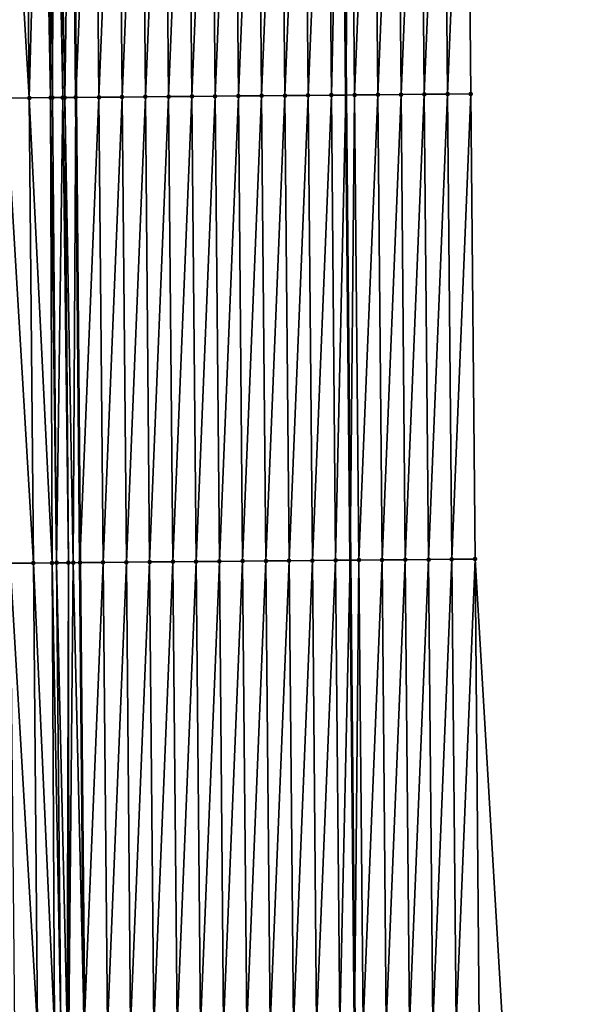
# Model space of a CAD drawing. Header units: feet. Extents: x 2007189 to 2022806, y 818621 to 837694.
# Tile 497 of 656: x 2011350 to 2011374, y 831528 to 831570. Entities that reach past the tile are written whole.
import ezdxf

# ---------------------------------------------------------------- set-up
doc = ezdxf.new("R2010")
doc.units = ezdxf.units.FT
doc.header["$MEASUREMENT"] = 0
for name, color, linetype, lineweight in [('EP_Travel Lane', 172, 'Continuous', 53), ('Road Shots', 141, 'Continuous', 100), ('Road X-Section', 40, 'Continuous', 13), ('STRIPING', 60, 'Continuous', 53)]:
    doc.layers.add(name, color=color, linetype=linetype, lineweight=lineweight)
doc.layers.add('I-77-MM17-21_SB-Surface-Border', color=7, linetype='Continuous')
doc.layers.add('I-77-MM17-21_SB-Surface-TIN', color=7, linetype='Continuous')

msp = doc.modelspace()

# ---------------------------------------------------------------- linework, layer by layer
at = {"layer": 'EP_Travel Lane'}
msp.add_polyline3d([(2011363.948639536, 831587.1496924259, 327.9825644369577), (2011364.130942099, 831567.1516971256, 328.1996464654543), (2011364.313248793, 831547.1532486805, 328.3722723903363), (2011364.495554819, 831527.1548734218, 328.5520783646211), (2011364.677862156, 831507.1563545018, 328.717790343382), (2011364.860168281, 831487.1579684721, 328.896539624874), (2011365.042474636, 831467.1595571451, 329.0728071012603), (2011365.231409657, 831447.1679292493, 329.1712247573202), (2011365.422340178, 831427.1690966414, 329.2806065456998), (2011365.613270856, 831407.1702475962, 329.3851245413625), (2011365.804201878, 831387.1713626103, 329.4790861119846), (2011365.995132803, 831367.1724877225, 329.5760055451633), (2011366.186064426, 831347.1735396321, 329.6513478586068), (2011366.376996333, 831327.1745618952, 329.7179327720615), (2011366.567929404, 831307.1754622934, 329.7486344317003), (2011366.758861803, 831287.1764329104, 329.8000149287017), (2011366.949795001, 831267.1773199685, 329.8267843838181), (2011367.172069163, 831247.2049287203, 329.8679666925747), (2011367.403775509, 831227.2062494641, 329.8584230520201), (2011367.635481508, 831207.2076000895, 329.8339734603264), (2011367.867187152, 831187.2089813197, 329.7943214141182)], dxfattribs=at)
at = {"layer": 'I-77-MM17-21_SB-Surface-Border', "color": 3, "linetype": 'Continuous', "lineweight": -3}
msp.add_polyline3d([(2011369.322614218, 831587.1966415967, 327.7836704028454), (2011369.5048682, 831567.1987977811, 328.0156560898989), (2011369.687126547, 831547.2004749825, 328.2006508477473), (2011370.869348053, 831527.2107512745, 328.3351987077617), (2011371.051608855, 831507.2121590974, 328.4937659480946), (2011370.233907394, 831487.2048694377, 328.6931274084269), (2011371.416130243, 831467.2149983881, 328.8132202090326), (2011371.605020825, 831447.2279396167, 328.9239383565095), (2011370.795995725, 831427.2196848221, 329.0700060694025), (2011370.986926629, 831407.2208117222, 329.1674263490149), (2011371.177857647, 831387.2219265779, 329.2613485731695), (2011371.368788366, 831367.223072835, 329.3645007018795), (2011372.559675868, 831347.2335193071, 329.3950147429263), (2011372.750607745, 831327.2345442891, 329.4623923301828), (2011372.941540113, 831307.235517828, 329.5146616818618), (2011373.132472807, 831287.2364572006, 329.5568326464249), (2011373.323405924, 831267.2373522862, 329.5859769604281), (2011373.543203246, 831247.278200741, 329.6486208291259), (2011373.77181533, 831227.2794271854, 329.6683595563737), (2011374.000426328, 831207.2807488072, 329.6407282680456), (2011373.22910299, 831187.2706106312, 329.6276230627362)], dxfattribs=at)
at = {"layer": 'I-77-MM17-21_SB-Surface-TIN', "color": 128, "linetype": 'Continuous', "lineweight": -3}
for points in [[(2011350.505625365, 831567.0291394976, 328.3584810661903), (2011350.323368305, 831587.0273211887, 328.1596428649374), (2011349.323412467, 831587.0179187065, 328.1312726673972)], [(2011349.505669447, 831567.0197458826, 328.3309807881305), (2011350.505625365, 831567.0291394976, 328.3584810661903), (2011349.323412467, 831587.0179187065, 328.1312726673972)], [(2011350.505625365, 831567.0291394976, 328.3584810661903), (2011351.04999669, 831587.0340906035, 328.1740784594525), (2011350.323368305, 831587.0273211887, 328.1596428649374)], [(2011350.505625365, 831567.0291394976, 328.3584810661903), (2011351.426666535, 831567.0377556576, 328.3802670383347), (2011351.04999669, 831587.0340906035, 328.1740784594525)], [(2011351.426666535, 831567.0377556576, 328.3802670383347), (2011351.323325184, 831587.0366093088, 328.1767934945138), (2011351.04999669, 831587.0340906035, 328.1740784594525)], [(2011351.505581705, 831567.0384868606, 328.3814437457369), (2011351.565689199, 831587.0388300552, 328.177962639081), (2011351.323325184, 831587.0366093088, 328.1767934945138)], [(2011351.426666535, 831567.0377556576, 328.3802670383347), (2011351.505581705, 831567.0384868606, 328.3814437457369), (2011351.323325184, 831587.0366093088, 328.1767934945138)], [(2011351.505581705, 831567.0384868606, 328.3814437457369), (2011351.949311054, 831567.0425674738, 328.3850346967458), (2011351.565689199, 831587.0388300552, 328.177962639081)], [(2011351.949311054, 831567.0425674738, 328.3850346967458), (2011351.665208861, 831587.0397386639, 328.1781214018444), (2011351.565689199, 831587.0388300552, 328.177962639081)], [(2011352.035593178, 831567.0433545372, 328.3851048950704), (2011352.323276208, 831587.0457155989, 328.1761123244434), (2011351.665208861, 831587.0397386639, 328.1781214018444)], [(2011351.949311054, 831567.0425674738, 328.3850346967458), (2011352.035593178, 831567.0433545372, 328.3851048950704), (2011351.665208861, 831587.0397386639, 328.1781214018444)], [(2011352.035593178, 831567.0433545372, 328.3851048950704), (2011352.505532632, 831567.0476031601, 328.3817445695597), (2011352.323276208, 831587.0457155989, 328.1761123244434)], [(2011353.32324363, 831587.0546714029, 328.1606541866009), (2011352.323276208, 831587.0457155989, 328.1761123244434), (2011352.505532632, 831567.0476031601, 328.3817445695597)], [(2011353.505500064, 831567.0565584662, 328.3662375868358), (2011353.32324363, 831587.0546714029, 328.1606541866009), (2011352.505532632, 831567.0476031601, 328.3817445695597)], [(2011353.505500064, 831567.0565584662, 328.3662375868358), (2011354.323204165, 831587.063558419, 328.1384543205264), (2011353.32324363, 831587.0546714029, 328.1606541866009)], [(2011353.505500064, 831567.0565584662, 328.3662375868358), (2011354.505460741, 831567.0654298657, 328.342505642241), (2011354.323204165, 831587.063558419, 328.1384543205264)], [(2011354.505460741, 831567.0654298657, 328.342505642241), (2011355.323164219, 831587.0724982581, 328.1214366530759), (2011354.323204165, 831587.063558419, 328.1384543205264)], [(2011354.505460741, 831567.0654298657, 328.342505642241), (2011355.505420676, 831567.0743828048, 328.3267731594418), (2011355.323164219, 831587.0724982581, 328.1214366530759)], [(2011355.505420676, 831567.0743828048, 328.3267731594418), (2011356.323123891, 831587.0814800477, 328.1085345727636), (2011355.323164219, 831587.0724982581, 328.1214366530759)], [(2011355.505420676, 831567.0743828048, 328.3267731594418), (2011356.505380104, 831567.0833912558, 328.3164867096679), (2011356.323123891, 831587.0814800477, 328.1085345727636)], [(2011356.505380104, 831567.0833912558, 328.3164867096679), (2011357.323083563, 831587.0904616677, 328.0956158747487), (2011356.323123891, 831587.0814800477, 328.1085345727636)], [(2011356.505380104, 831567.0833912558, 328.3164867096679), (2011357.505339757, 831567.0923751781, 328.3037938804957), (2011357.323083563, 831587.0904616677, 328.0956158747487)], [(2011357.505339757, 831567.0923751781, 328.3037938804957), (2011358.32304327, 831587.0994396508, 328.0823403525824), (2011357.323083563, 831587.0904616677, 328.0956158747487)], [(2011357.505339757, 831567.0923751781, 328.3037938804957), (2011358.50529923, 831567.101378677, 328.2930216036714), (2011358.32304327, 831587.0994396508, 328.0823403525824)], [(2011358.50529923, 831567.101378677, 328.2930216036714), (2011359.323002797, 831587.1084372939, 328.0709935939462), (2011358.32304327, 831587.0994396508, 328.0823403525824)], [(2011358.50529923, 831567.101378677, 328.2930216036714), (2011359.505258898, 831567.1103608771, 328.2801598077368), (2011359.323002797, 831587.1084372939, 328.0709935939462)], [(2011359.505258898, 831567.1103608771, 328.2801598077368), (2011360.32296248, 831587.1174178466, 328.0579701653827), (2011359.323002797, 831587.1084372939, 328.0709935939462)], [(2011359.505258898, 831567.1103608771, 328.2801598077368), (2011360.50521878, 831567.1193196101, 328.2649957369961), (2011360.32296248, 831587.1174178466, 328.0579701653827)], [(2011360.50521878, 831567.1193196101, 328.2649957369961), (2011361.322922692, 831587.1263402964, 328.039246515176), (2011360.32296248, 831587.1174178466, 328.0579701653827)], [(2011360.50521878, 831567.1193196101, 328.2649957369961), (2011361.505178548, 831567.1282907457, 328.2510484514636), (2011361.322922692, 831587.1263402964, 328.039246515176)], [(2011361.505178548, 831567.1282907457, 328.2510484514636), (2011362.322883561, 831587.1351906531, 328.0134501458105), (2011361.322922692, 831587.1263402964, 328.039246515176)], [(2011361.505178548, 831567.1282907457, 328.2510484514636), (2011362.505138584, 831567.137232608, 328.234229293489), (2011362.322883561, 831587.1351906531, 328.0134501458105)], [(2011362.505138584, 831567.137232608, 328.234229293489), (2011363.322843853, 831587.1441044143, 327.9938740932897), (2011362.322883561, 831587.1351906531, 328.0134501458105)], [(2011362.505138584, 831567.137232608, 328.234229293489), (2011363.505099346, 831567.1460947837, 328.2095924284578), (2011363.322843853, 831587.1441044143, 327.9938740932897)], [(2011363.505099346, 831567.1460947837, 328.2095924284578), (2011363.948639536, 831587.1496924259, 327.9825644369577), (2011363.322843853, 831587.1441044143, 327.9938740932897)], [(2011363.505099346, 831567.1460947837, 328.2095924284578), (2011364.130942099, 831567.1516971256, 328.1996464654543), (2011363.948639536, 831587.1496924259, 327.9825644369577)], [(2011364.322804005, 831587.153033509, 327.9758023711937), (2011363.948639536, 831587.1496924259, 327.9825644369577), (2011364.130942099, 831567.1516971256, 328.1996464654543)], [(2011364.505059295, 831567.155046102, 328.1937009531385), (2011364.322804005, 831587.153033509, 327.9758023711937), (2011364.130942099, 831567.1516971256, 328.1996464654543)], [(2011364.505059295, 831567.155046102, 328.1937009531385), (2011365.322765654, 831587.1617982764, 327.9416092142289), (2011364.322804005, 831587.153033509, 327.9758023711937)], [(2011364.505059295, 831567.155046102, 328.1937009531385), (2011365.505020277, 831567.1638841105, 328.1666931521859), (2011365.322765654, 831587.1617982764, 327.9416092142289)], [(2011365.505020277, 831567.1638841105, 328.1666931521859), (2011366.322727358, 831587.1705570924, 327.9068321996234), (2011365.322765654, 831587.1617982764, 327.9416092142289)], [(2011365.505020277, 831567.1638841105, 328.1666931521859), (2011366.504981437, 831567.1727026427, 328.1377746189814), (2011366.322727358, 831587.1705570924, 327.9068321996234)], [(2011366.504981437, 831567.1727026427, 328.1377746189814), (2011367.32268953, 831587.1792645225, 327.867013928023), (2011366.322727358, 831587.1705570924, 327.9068321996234)], [(2011366.504981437, 831567.1727026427, 328.1377746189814), (2011367.504943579, 831567.1814133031, 328.0982732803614), (2011367.32268953, 831587.1792645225, 327.867013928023)], [(2011367.504943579, 831567.1814133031, 328.0982732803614), (2011368.322652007, 831587.1879384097, 327.823904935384), (2011367.32268953, 831587.1792645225, 327.867013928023)], [(2011367.504943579, 831567.1814133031, 328.0982732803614), (2011368.504906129, 831567.1900792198, 328.0543823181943), (2011368.322652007, 831587.1879384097, 327.823904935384)], [(2011368.504906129, 831567.1900792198, 328.0543823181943), (2011369.322614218, 831587.1966415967, 327.7836704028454), (2011368.322652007, 831587.1879384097, 327.823904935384)], [(2011368.504906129, 831567.1900792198, 328.0543823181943), (2011369.5048682, 831567.1987977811, 328.0156560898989), (2011369.322614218, 831587.1966415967, 327.7836704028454)], [(2011349.505669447, 831567.0197458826, 328.3309807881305), (2011350.687883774, 831547.0308099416, 328.5428129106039), (2011350.505625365, 831567.0291394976, 328.3584810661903)], [(2011349.505669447, 831567.0197458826, 328.3309807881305), (2011349.687927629, 831547.02144127, 328.5177597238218), (2011350.687883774, 831547.0308099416, 328.5428129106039)], [(2011350.505625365, 831567.0291394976, 328.3584810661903), (2011351.48756762, 831547.038244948, 328.5572276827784), (2011351.426666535, 831567.0377556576, 328.3802670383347)], [(2011350.505625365, 831567.0291394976, 328.3584810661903), (2011350.687883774, 831547.0308099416, 328.5428129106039), (2011351.48756762, 831547.038244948, 328.5572276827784)], [(2011351.426666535, 831567.0377556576, 328.3802670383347), (2011351.68784071, 831547.0400918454, 328.559353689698), (2011351.505581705, 831567.0384868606, 328.3814437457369)], [(2011351.426666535, 831567.0377556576, 328.3802670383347), (2011351.48756762, 831547.038244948, 328.5572276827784), (2011351.68784071, 831547.0400918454, 328.559353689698)], [(2011351.505581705, 831567.0384868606, 328.3814437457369), (2011351.68784071, 831547.0400918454, 328.559353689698), (2011351.949311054, 831567.0425674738, 328.3850346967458)], [(2011351.949311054, 831567.0425674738, 328.3850346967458), (2011351.68784071, 831547.0400918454, 328.559353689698), (2011352.193347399, 831547.0447248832, 328.5619053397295)], [(2011351.949311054, 831567.0425674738, 328.3850346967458), (2011352.193347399, 831547.0447248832, 328.5619053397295), (2011352.035593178, 831567.0433545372, 328.3851048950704)], [(2011352.035593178, 831567.0433545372, 328.3851048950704), (2011352.40019592, 831547.0466134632, 328.5622416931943), (2011352.505532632, 831567.0476031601, 328.3817445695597)], [(2011352.035593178, 831567.0433545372, 328.3851048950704), (2011352.193347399, 831547.0447248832, 328.5619053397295), (2011352.40019592, 831547.0466134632, 328.5622416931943)], [(2011352.40019592, 831547.0466134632, 328.5622416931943), (2011352.687791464, 831547.0492264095, 328.5614463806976), (2011352.505532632, 831567.0476031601, 328.3817445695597)], [(2011353.505500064, 831567.0565584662, 328.3662375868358), (2011352.505532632, 831567.0476031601, 328.3817445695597), (2011352.687791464, 831547.0492264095, 328.5614463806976)], [(2011353.505500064, 831567.0565584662, 328.3662375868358), (2011352.687791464, 831547.0492264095, 328.5614463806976), (2011353.687758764, 831547.0581968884, 328.5474279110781)], [(2011353.505500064, 831567.0565584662, 328.3662375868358), (2011353.687758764, 831547.0581968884, 328.5474279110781), (2011354.505460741, 831567.0654298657, 328.342505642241)], [(2011354.505460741, 831567.0654298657, 328.342505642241), (2011353.687758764, 831547.0581968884, 328.5474279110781), (2011354.687719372, 831547.0670759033, 328.5244430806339)], [(2011354.505460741, 831567.0654298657, 328.342505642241), (2011354.687719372, 831547.0670759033, 328.5244430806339), (2011355.505420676, 831567.0743828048, 328.3267731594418)], [(2011355.505420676, 831567.0743828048, 328.3267731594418), (2011354.687719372, 831547.0670759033, 328.5244430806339), (2011355.68767942, 831547.0760164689, 328.5074967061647)], [(2011355.505420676, 831567.0743828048, 328.3267731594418), (2011355.68767942, 831547.0760164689, 328.5074967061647), (2011356.505380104, 831567.0833912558, 328.3164867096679)], [(2011356.505380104, 831567.0833912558, 328.3164867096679), (2011355.68767942, 831547.0760164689, 328.5074967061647), (2011356.687639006, 831547.0850076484, 328.4955158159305)], [(2011356.505380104, 831567.0833912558, 328.3164867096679), (2011356.687639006, 831547.0850076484, 328.4955158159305), (2011357.505339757, 831567.0923751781, 328.3037938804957)], [(2011357.505339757, 831567.0923751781, 328.3037938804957), (2011356.687639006, 831547.0850076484, 328.4955158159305), (2011357.687598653, 831547.0939921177, 328.4828766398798)], [(2011357.505339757, 831567.0923751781, 328.3037938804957), (2011357.687598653, 831547.0939921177, 328.4828766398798), (2011358.50529923, 831567.101378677, 328.2930216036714)], [(2011358.50529923, 831567.101378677, 328.2930216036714), (2011357.687598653, 831547.0939921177, 328.4828766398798), (2011358.687558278, 831547.1029789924, 328.4704734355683)], [(2011358.50529923, 831567.101378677, 328.2930216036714), (2011358.687558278, 831547.1029789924, 328.4704734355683), (2011359.505258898, 831567.1103608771, 328.2801598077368)], [(2011359.505258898, 831567.1103608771, 328.2801598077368), (2011358.687558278, 831547.1029789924, 328.4704734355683), (2011359.687517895, 831547.1119667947, 328.4581612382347)], [(2011359.505258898, 831567.1103608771, 328.2801598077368), (2011359.687517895, 831547.1119667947, 328.4581612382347), (2011360.50521878, 831567.1193196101, 328.2649957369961)], [(2011360.50521878, 831567.1193196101, 328.2649957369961), (2011359.687517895, 831547.1119667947, 328.4581612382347), (2011360.687477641, 831547.1209404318, 328.4444593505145)], [(2011360.50521878, 831567.1193196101, 328.2649957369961), (2011360.687477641, 831547.1209404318, 328.4444593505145), (2011361.505178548, 831567.1282907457, 328.2510484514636)], [(2011361.505178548, 831567.1282907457, 328.2510484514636), (2011360.687477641, 831547.1209404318, 328.4444593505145), (2011361.687437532, 831547.1298980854, 328.4291893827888)], [(2011361.505178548, 831567.1282907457, 328.2510484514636), (2011361.687437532, 831547.1298980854, 328.4291893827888), (2011362.505138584, 831567.137232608, 328.234229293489)], [(2011362.505138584, 831567.137232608, 328.234229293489), (2011361.687437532, 831547.1298980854, 328.4291893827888), (2011362.687398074, 831547.1387843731, 328.4069180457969)], [(2011362.505138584, 831567.137232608, 328.234229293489), (2011362.687398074, 831547.1387843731, 328.4069180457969), (2011363.505099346, 831567.1460947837, 328.2095924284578)], [(2011363.505099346, 831567.1460947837, 328.2095924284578), (2011362.687398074, 831547.1387843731, 328.4069180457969), (2011363.687359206, 831547.1476059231, 328.3782955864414)], [(2011363.505099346, 831567.1460947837, 328.2095924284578), (2011363.687359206, 831547.1476059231, 328.3782955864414), (2011364.130942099, 831567.1516971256, 328.1996464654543)], [(2011363.687359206, 831547.1476059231, 328.3782955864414), (2011364.313248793, 831547.1532486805, 328.3722723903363), (2011364.130942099, 831567.1516971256, 328.1996464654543)], [(2011364.505059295, 831567.155046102, 328.1937009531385), (2011364.130942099, 831567.1516971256, 328.1996464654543), (2011364.313248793, 831547.1532486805, 328.3722723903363)], [(2011364.505059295, 831567.155046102, 328.1937009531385), (2011364.313248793, 831547.1532486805, 328.3722723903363), (2011364.687318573, 831547.1566211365, 328.3686725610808)], [(2011364.505059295, 831567.155046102, 328.1937009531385), (2011364.687318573, 831547.1566211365, 328.3686725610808), (2011365.505020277, 831567.1638841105, 328.1666931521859)], [(2011365.505020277, 831567.1638841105, 328.1666931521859), (2011364.687318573, 831547.1566211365, 328.3686725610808), (2011365.687279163, 831547.1655021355, 328.3458823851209)], [(2011365.505020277, 831567.1638841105, 328.1666931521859), (2011365.687279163, 831547.1655021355, 328.3458823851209), (2011366.504981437, 831567.1727026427, 328.1377746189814)], [(2011366.504981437, 831567.1727026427, 328.1377746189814), (2011365.687279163, 831547.1655021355, 328.3458823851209), (2011366.687240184, 831547.1743358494, 328.3184532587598)], [(2011366.504981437, 831567.1727026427, 328.1377746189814), (2011366.687240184, 831547.1743358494, 328.3184532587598), (2011367.504943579, 831567.1814133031, 328.0982732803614)], [(2011367.504943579, 831567.1814133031, 328.0982732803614), (2011366.687240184, 831547.1743358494, 328.3184532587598), (2011367.687202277, 831547.183052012, 328.2794917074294)], [(2011367.504943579, 831567.1814133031, 328.0982732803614), (2011367.687202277, 831547.183052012, 328.2794917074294), (2011368.504906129, 831567.1900792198, 328.0543823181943)], [(2011368.504906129, 831567.1900792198, 328.0543823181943), (2011367.687202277, 831547.183052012, 328.2794917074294), (2011368.68716455, 831547.1917483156, 328.238581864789)], [(2011368.504906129, 831567.1900792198, 328.0543823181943), (2011368.68716455, 831547.1917483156, 328.238581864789), (2011369.5048682, 831567.1987977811, 328.0156560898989)], [(2011369.5048682, 831567.1987977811, 328.0156560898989), (2011368.68716455, 831547.1917483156, 328.238581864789), (2011369.687126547, 831547.2004749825, 328.2006508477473)], [(2011350.870141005, 831527.0326095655, 328.7398180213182), (2011350.687883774, 831547.0308099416, 328.5428129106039), (2011349.687927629, 831547.02144127, 328.5177597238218)], [(2011349.870184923, 831527.0232338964, 328.7140783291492), (2011350.870141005, 831527.0326095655, 328.7398180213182), (2011349.687927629, 831547.02144127, 328.5177597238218)], [(2011351.600673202, 831527.0394187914, 328.7546688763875), (2011351.48756762, 831547.038244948, 328.5572276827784), (2011350.687883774, 831547.0308099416, 328.5428129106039)], [(2011350.870141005, 831527.0326095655, 328.7398180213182), (2011351.600673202, 831527.0394187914, 328.7546688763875), (2011350.687883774, 831547.0308099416, 328.5428129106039)], [(2011351.870097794, 831527.0419076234, 328.7579436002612), (2011351.68784071, 831547.0400918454, 328.559353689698), (2011351.48756762, 831547.038244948, 328.5572276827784)], [(2011351.600673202, 831527.0394187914, 328.7546688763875), (2011351.870097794, 831527.0419076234, 328.7579436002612), (2011351.48756762, 831547.038244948, 328.5572276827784)], [(2011352.13522198, 831527.0443401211, 328.7595367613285), (2011352.193347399, 831547.0447248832, 328.5619053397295), (2011351.68784071, 831547.0400918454, 328.559353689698)], [(2011351.870097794, 831527.0419076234, 328.7579436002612), (2011352.13522198, 831527.0443401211, 328.7595367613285), (2011351.68784071, 831547.0400918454, 328.559353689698)], [(2011352.13522198, 831527.0443401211, 328.7595367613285), (2011352.216075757, 831527.0450778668, 328.759622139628), (2011352.193347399, 831547.0447248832, 328.5619053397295)], [(2011352.216075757, 831527.0450778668, 328.759622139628), (2011352.40019592, 831547.0466134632, 328.5622416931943), (2011352.193347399, 831547.0447248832, 328.5619053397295)], [(2011352.216075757, 831527.0450778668, 328.759622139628), (2011352.870049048, 831527.0509866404, 328.7545868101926), (2011352.40019592, 831547.0466134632, 328.5622416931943)], [(2011352.40019592, 831547.0466134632, 328.5622416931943), (2011352.870049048, 831527.0509866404, 328.7545868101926), (2011352.687791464, 831547.0492264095, 328.5614463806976)], [(2011353.687758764, 831547.0581968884, 328.5474279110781), (2011352.687791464, 831547.0492264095, 328.5614463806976), (2011352.870049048, 831527.0509866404, 328.7545868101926)], [(2011353.870016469, 831527.0599445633, 328.7393365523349), (2011353.687758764, 831547.0581968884, 328.5474279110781), (2011352.870049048, 831527.0509866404, 328.7545868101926)], [(2011353.870016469, 831527.0599445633, 328.7393365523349), (2011354.687719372, 831547.0670759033, 328.5244430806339), (2011353.687758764, 831547.0581968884, 328.5474279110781)], [(2011353.870016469, 831527.0599445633, 328.7393365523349), (2011354.869976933, 831527.0688393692, 328.7179008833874), (2011354.687719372, 831547.0670759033, 328.5244430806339)], [(2011354.869976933, 831527.0688393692, 328.7179008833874), (2011355.68767942, 831547.0760164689, 328.5074967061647), (2011354.687719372, 831547.0670759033, 328.5244430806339)], [(2011354.869976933, 831527.0688393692, 328.7179008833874), (2011355.869937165, 831527.0777596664, 328.6989660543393), (2011355.68767942, 831547.0760164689, 328.5074967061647)], [(2011355.869937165, 831527.0777596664, 328.6989660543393), (2011356.687639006, 831547.0850076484, 328.4955158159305), (2011355.68767942, 831547.0760164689, 328.5074967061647)], [(2011355.869937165, 831527.0777596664, 328.6989660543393), (2011356.869897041, 831527.0867190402, 328.6838648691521), (2011356.687639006, 831547.0850076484, 328.4955158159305)], [(2011356.869897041, 831527.0867190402, 328.6838648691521), (2011357.687598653, 831547.0939921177, 328.4828766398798), (2011356.687639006, 831547.0850076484, 328.4955158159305)], [(2011356.869897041, 831527.0867190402, 328.6838648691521), (2011357.869856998, 831527.095669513, 328.667890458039), (2011357.687598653, 831547.0939921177, 328.4828766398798)], [(2011357.869856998, 831527.095669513, 328.667890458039), (2011358.687558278, 831547.1029789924, 328.4704734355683), (2011357.687598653, 831547.0939921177, 328.4828766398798)], [(2011357.869856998, 831527.095669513, 328.667890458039), (2011358.869816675, 831527.1046507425, 328.654933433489), (2011358.687558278, 831547.1029789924, 328.4704734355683)], [(2011358.869816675, 831527.1046507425, 328.654933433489), (2011359.687517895, 831547.1119667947, 328.4581612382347), (2011358.687558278, 831547.1029789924, 328.4704734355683)], [(2011358.869816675, 831527.1046507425, 328.654933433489), (2011359.869776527, 831527.113612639, 328.6400797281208), (2011359.687517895, 831547.1119667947, 328.4581612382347)], [(2011359.869776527, 831527.113612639, 328.6400797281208), (2011360.687477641, 831547.1209404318, 328.4444593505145), (2011359.687517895, 831547.1119667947, 328.4581612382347)], [(2011359.869776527, 831527.113612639, 328.6400797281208), (2011360.869736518, 831527.12255939, 328.6237401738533), (2011360.687477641, 831547.1209404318, 328.4444593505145)], [(2011360.869736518, 831527.12255939, 328.6237401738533), (2011361.687437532, 831547.1298980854, 328.4291893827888), (2011360.687477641, 831547.1209404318, 328.4444593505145)], [(2011360.869736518, 831527.12255939, 328.6237401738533), (2011361.869696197, 831527.1315404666, 328.610768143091), (2011361.687437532, 831547.1298980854, 328.4291893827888)], [(2011361.869696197, 831527.1315404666, 328.610768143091), (2011362.687398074, 831547.1387843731, 328.4069180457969), (2011361.687437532, 831547.1298980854, 328.4291893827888)], [(2011361.869696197, 831527.1315404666, 328.610768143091), (2011362.869656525, 831527.1404501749, 328.5907945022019), (2011362.687398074, 831547.1387843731, 328.4069180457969)], [(2011362.869656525, 831527.1404501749, 328.5907945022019), (2011363.687359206, 831547.1476059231, 328.3782955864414), (2011362.687398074, 831547.1387843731, 328.4069180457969)], [(2011362.869656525, 831527.1404501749, 328.5907945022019), (2011363.869617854, 831527.1492500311, 328.5600437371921), (2011363.687359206, 831547.1476059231, 328.3782955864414)], [(2011363.869617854, 831527.1492500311, 328.5600437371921), (2011364.313248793, 831547.1532486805, 328.3722723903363), (2011363.687359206, 831547.1476059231, 328.3782955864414)], [(2011363.869617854, 831527.1492500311, 328.5600437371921), (2011364.495554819, 831527.1548734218, 328.5520783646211), (2011364.313248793, 831547.1532486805, 328.3722723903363)], [(2011364.687318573, 831547.1566211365, 328.3686725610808), (2011364.313248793, 831547.1532486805, 328.3722723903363), (2011364.495554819, 831527.1548734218, 328.5520783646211)], [(2011364.86957751, 831527.1582336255, 328.5473187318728), (2011364.687318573, 831547.1566211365, 328.3686725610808), (2011364.495554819, 831527.1548734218, 328.5520783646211)], [(2011364.86957751, 831527.1582336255, 328.5473187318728), (2011365.687279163, 831547.1655021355, 328.3458823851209), (2011364.687318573, 831547.1566211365, 328.3686725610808)], [(2011364.86957751, 831527.1582336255, 328.5473187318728), (2011365.869539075, 831527.1670076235, 328.5140311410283), (2011365.687279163, 831547.1655021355, 328.3458823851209)], [(2011365.869539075, 831527.1670076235, 328.5140311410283), (2011366.687240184, 831547.1743358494, 328.3184532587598), (2011365.687279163, 831547.1655021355, 328.3458823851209)], [(2011365.869539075, 831527.1670076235, 328.5140311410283), (2011366.869500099, 831527.1758410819, 328.4865769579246), (2011366.687240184, 831547.1743358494, 328.3184532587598)], [(2011366.869500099, 831527.1758410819, 328.4865769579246), (2011367.687202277, 831547.183052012, 328.2794917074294), (2011366.687240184, 831547.1743358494, 328.3184532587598)], [(2011366.869500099, 831527.1758410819, 328.4865769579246), (2011367.869461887, 831527.1845905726, 328.45088508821), (2011367.687202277, 831547.183052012, 328.2794917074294)], [(2011367.869461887, 831527.1845905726, 328.45088508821), (2011368.68716455, 831547.1917483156, 328.238581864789), (2011367.687202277, 831547.183052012, 328.2794917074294)], [(2011367.869461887, 831527.1845905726, 328.45088508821), (2011368.869424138, 831527.1932893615, 328.4102190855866), (2011368.68716455, 831547.1917483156, 328.238581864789)], [(2011368.869424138, 831527.1932893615, 328.4102190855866), (2011369.687126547, 831547.2004749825, 328.2006508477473), (2011368.68716455, 831547.1917483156, 328.238581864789)], [(2011368.869424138, 831527.1932893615, 328.4102190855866), (2011369.86938601, 831527.2020297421, 328.3736334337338), (2011369.687126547, 831547.2004749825, 328.2006508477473)], [(2011369.86938601, 831527.2020297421, 328.3736334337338), (2011370.869348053, 831527.2107512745, 328.3351987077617), (2011369.687126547, 831547.2004749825, 328.2006508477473)]]:
    msp.add_3dface(points, dxfattribs=at)
at = {"layer": 'Road Shots', "lineweight": 100}
for p in [(2011350.505625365, 831567.0291394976, 328.3584810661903), (2011351.426666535, 831567.0377556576, 328.3802670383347), (2011351.505581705, 831567.0384868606, 328.3814437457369), (2011351.949311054, 831567.0425674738, 328.3850346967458), (2011352.035593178, 831567.0433545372, 328.3851048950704), (2011352.50554015, 831567.0476032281, 328.3817445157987), (2011353.505500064, 831567.0565584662, 328.3662375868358), (2011354.505460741, 831567.0654298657, 328.342505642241), (2011355.505420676, 831567.0743828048, 328.3267731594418), (2011356.505380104, 831567.0833912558, 328.3164867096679), (2011357.505339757, 831567.0923751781, 328.3037938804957), (2011358.50529923, 831567.101378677, 328.2930216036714), (2011359.505258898, 831567.1103608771, 328.2801598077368), (2011360.50521878, 831567.1193196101, 328.2649957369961), (2011361.505178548, 831567.1282907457, 328.2510484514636), (2011362.505138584, 831567.137232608, 328.234229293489), (2011363.505099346, 831567.1460947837, 328.2095924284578), (2011364.505059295, 831567.155046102, 328.1937009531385), (2011365.505020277, 831567.1638841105, 328.1666931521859), (2011366.504981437, 831567.1727026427, 328.1377746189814), (2011367.504943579, 831567.1814133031, 328.0982732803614), (2011368.504906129, 831567.1900792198, 328.0543823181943), (2011369.5048682, 831567.1987977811, 328.0156560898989), (2011350.687883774, 831547.0308099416, 328.5428129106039), (2011351.48756762, 831547.038244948, 328.5572276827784), (2011351.68784071, 831547.0400918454, 328.559353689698), (2011352.193347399, 831547.0447248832, 328.5619053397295), (2011352.40019592, 831547.0466134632, 328.5622416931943), (2011352.687798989, 831547.049226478, 328.5614463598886), (2011353.687758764, 831547.0581968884, 328.5474279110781), (2011354.687719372, 831547.0670759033, 328.5244430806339), (2011355.68767942, 831547.0760164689, 328.5074967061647), (2011356.687639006, 831547.0850076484, 328.4955158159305), (2011357.687598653, 831547.0939921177, 328.4828766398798), (2011358.687558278, 831547.1029789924, 328.4704734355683), (2011359.687517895, 831547.1119667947, 328.4581612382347), (2011360.687477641, 831547.1209404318, 328.4444593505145), (2011361.687437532, 831547.1298980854, 328.4291893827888), (2011362.687398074, 831547.1387843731, 328.4069180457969), (2011363.687359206, 831547.1476059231, 328.3782955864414), (2011364.687318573, 831547.1566211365, 328.3686725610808), (2011365.687279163, 831547.1655021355, 328.3458823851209), (2011366.687240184, 831547.1743358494, 328.3184532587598), (2011367.687202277, 831547.183052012, 328.2794917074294), (2011368.68716455, 831547.1917483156, 328.238581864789), (2011369.687126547, 831547.2004749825, 328.2006508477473)]:
    msp.add_point(p, dxfattribs=at)
at = {"layer": 'Road X-Section', "extrusion": (0.009112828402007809, -0.9999065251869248, 0.01019299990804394), "elevation": -813156.8595948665, "flags": 128}
msp.add_lwpolyline([(2018864.301612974, 8616.971102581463), (2018863.301612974, 8617.009830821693), (2018862.301612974, 8617.053724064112), (2018861.301612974, 8617.093227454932), (2018860.301612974, 8617.12214749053), (2018859.301612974, 8617.149156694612), (2018858.301612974, 8617.165048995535), (2018857.301612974, 8617.189687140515), (2018856.301612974, 8617.206507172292), (2018855.301612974, 8617.220455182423), (2018854.301612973, 8617.235620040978), (2018853.301612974, 8617.248482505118), (2018852.301612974, 8617.25925534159), (2018851.301612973, 8617.27194883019), (2018850.301612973, 8617.282235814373), (2018849.301612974, 8617.297969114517), (2018848.301612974, 8617.321702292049), (2018847.301612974, 8617.337210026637), (2018846.831646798, 8617.340570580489), (2018846.745361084, 8617.340500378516), (2018846.301612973, 8617.336909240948), (2018846.222694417, 8617.335732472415), (2018845.301612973, 8617.31394536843), (2018844.301612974, 8617.286443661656), (2018843.301612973, 8617.261148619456), (2018842.301612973, 8617.238644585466), (2018841.301612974, 8617.21683385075), (2018840.301612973, 8617.191839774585), (2018839.301612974, 8617.164026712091), (2018838.301612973, 8617.13867991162), (2018837.301612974, 8617.116513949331), (2018836.301612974, 8617.093913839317), (2018835.301612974, 8617.069106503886), (2018834.301612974, 8617.045017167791), (2018833.301612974, 8617.024893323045), (2018832.301612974, 8617.005869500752), (2018831.301612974, 8616.988578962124), (2018830.301612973, 8616.975592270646), (2018829.301612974, 8616.962450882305), (2018828.301612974, 8616.946813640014), (2018827.301612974, 8616.931374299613), (2018826.301612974, 8616.918187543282), (2018825.301612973, 8616.905881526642), (2018824.301612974, 8616.889113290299), (2018823.301612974, 8616.866170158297), (2018822.791551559, 8616.852707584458)], dxfattribs=at)
at = {"layer": 'Road X-Section', "extrusion": (0.009112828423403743, -0.9999065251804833, 0.01019300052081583), "elevation": -813136.859546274, "flags": 128}
msp.add_lwpolyline([(2018864.301630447, 8616.952734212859), (2018863.301630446, 8616.990667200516), (2018862.301630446, 8617.031579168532), (2018861.301630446, 8617.070542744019), (2018860.301630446, 8617.097973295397), (2018859.301630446, 8617.12076465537), (2018858.301630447, 8617.13038818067), (2018857.301630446, 8617.15901212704), (2018856.301630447, 8617.181284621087), (2018855.301630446, 8617.196555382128), (2018854.301630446, 8617.2102579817), (2018853.301630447, 8617.222570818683), (2018852.301630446, 8617.234974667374), (2018851.301630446, 8617.247614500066), (2018850.301630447, 8617.259596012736), (2018849.301630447, 8617.276543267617), (2018848.301630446, 8617.299529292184), (2018847.301630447, 8617.31354846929), (2018847.014015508, 8617.314343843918), (2018846.807158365, 8617.314007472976), (2018846.301630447, 8617.311455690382), (2018846.101348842, 8617.30932957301), (2018845.301630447, 8617.294914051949), (2018844.301630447, 8617.269859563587), (2018843.301630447, 8617.244272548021), (2018842.301630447, 8617.221025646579), (2018841.301630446, 8617.199848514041), (2018840.301630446, 8617.178044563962), (2018839.301630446, 8617.155030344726), (2018838.301630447, 8617.131540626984), (2018837.301630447, 8617.107149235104), (2018836.301630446, 8617.082760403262), (2018835.301630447, 8617.061262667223), (2018834.301630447, 8617.045383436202), (2018833.301630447, 8617.032250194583), (2018832.301630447, 8617.015444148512), (2018831.301630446, 8616.99629401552), (2018830.301630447, 8616.977580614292), (2018829.301630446, 8616.959657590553), (2018828.301630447, 8616.941891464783), (2018827.301630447, 8616.923928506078), (2018826.301630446, 8616.906362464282), (2018825.301630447, 8616.888330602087), (2018824.301630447, 8616.869056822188), (2018823.301630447, 8616.846569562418), (2018822.301630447, 8616.820304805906), (2018822.061158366, 8616.81371040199)], dxfattribs=at)
at = {"layer": 'STRIPING'}
msp.add_polyline3d([(2011352.323276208, 831587.0457155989, 328.1761123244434), (2011352.505532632, 831567.0476031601, 328.3817445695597), (2011352.687791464, 831547.0492264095, 328.5614463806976), (2011352.870049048, 831527.0509866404, 328.7545868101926), (2011353.05230772, 831507.0526275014, 328.9360164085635), (2011353.234567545, 831487.0541417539, 329.1050250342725), (2011353.416827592, 831467.0556316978, 329.2716488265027), (2011353.605818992, 831447.0576221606, 329.3726381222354), (2011353.796749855, 831427.0587538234, 329.4714883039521), (2011353.987681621, 831407.0597908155, 329.5424307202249), (2011354.178612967, 831387.060871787, 329.6263419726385), (2011354.369543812, 831367.0620053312, 329.7257467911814), (2011354.560475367, 831347.0630644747, 329.8032213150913), (2011354.751407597, 831327.0640528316, 329.8598280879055), (2011354.942340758, 831307.0649437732, 329.8877264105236), (2011355.133273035, 831287.0659273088, 329.9429147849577), (2011355.324206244, 831267.0668132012, 329.9693246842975), (2011355.544379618, 831247.071755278, 329.9940013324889), (2011355.772990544, 831227.073083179, 329.963301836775), (2011356.001601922, 831207.0743714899, 329.9522587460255), (2011356.230212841, 831187.0757000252, 329.9212347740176)], dxfattribs=at)

doc.saveas('drawing.dxf')
